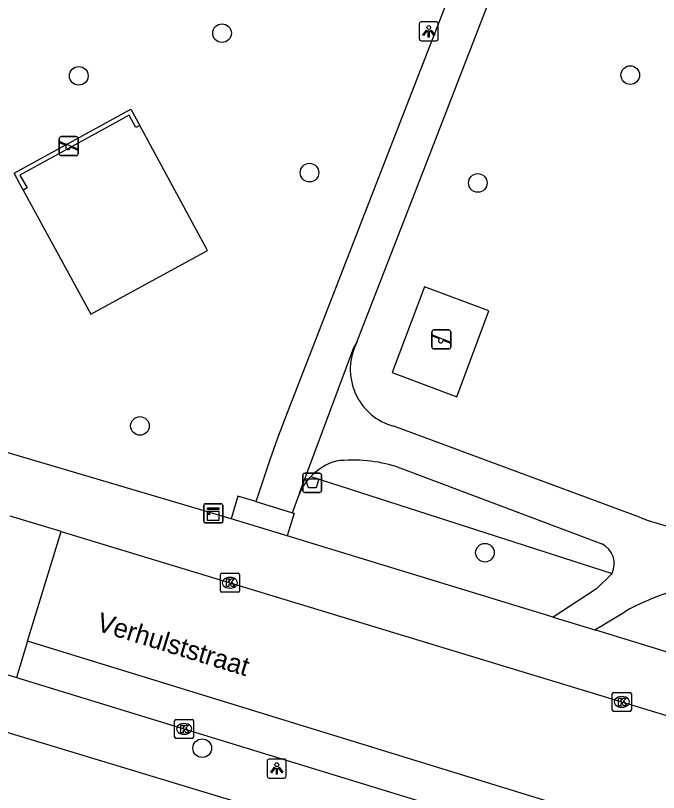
# Model space of a CAD drawing. Extents: x 159822 to 160765, y 380693 to 381634.
# Drawn here: x 160105.93 to 160139.7, y 381068.56 to 381109.37 of the extents above; entities that cross this region are included whole.
import ezdxf

# ---------------------------------------------------------------- set-up
doc = ezdxf.new("R2010")
doc.units = 0
for name, color, linetype in [('IMGEO_Afvalbak', 7, 'Continuous'), ('IMGEO_Boom', 7, 'Continuous'), ('IMGEO_Groenvoorziening', 7, 'Continuous'), ('IMGEO_Kast', 7, 'Continuous'), ('IMGEO_Kolk', 7, 'Continuous'), ('IMGEO_Lichtpunt', 7, 'Continuous'), ('IMGEO_Muur', 7, 'Continuous'), ('IMGEO_Openbare_ruimte_label', 7, 'Continuous'), ('IMGEO_Rijbaan_lokaal_open', 7, 'Continuous'), ('IMGEO_Speelvoorziening', 7, 'Continuous'), ('IMGEO_Voetpad_gesloten', 7, 'Continuous'), ('IMGEO_Voetpad_open', 7, 'Continuous')]:
    doc.layers.add(name, color=color, linetype=linetype)

msp = doc.modelspace()

# ---------------------------------------------------------------- linework, layer by layer
at = {"layer": 'IMGEO_Afvalbak'}
for p, q in [((160121.018, 381084.424), (160121.018, 381085.224)), ((160121.018, 381085.224), (160121.018, 381084.424)), ((160121.118, 381085.324), (160121.908, 381085.324)), ((160121.908, 381085.324), (160121.118, 381085.324)), ((160122.008, 381085.224), (160122.008, 381084.424)), ((160122.008, 381084.424), (160122.008, 381085.224)), ((160121.908, 381084.324), (160121.118, 381084.324)), ((160121.118, 381084.324), (160121.908, 381084.324))]:
    msp.add_line(p, q, dxfattribs=at)
msp.add_lwpolyline([(160121.161, 381085.038), (160121.865, 381085.038), (160121.716, 381084.568), (160121.31, 381084.568), (160121.161, 381085.038)], dxfattribs=at)
for centre, start, end in [((160121.118, 381085.224), 90, 180), ((160121.118, 381085.224), 90, 180), ((160121.908, 381085.224), 0, 90), ((160121.908, 381085.224), 360, 90), ((160121.118, 381084.424), 180, 270), ((160121.118, 381084.424), 180, 270), ((160121.908, 381084.424), 270, 0), ((160121.908, 381084.424), 270, 0)]:
    msp.add_arc(centre, 0.1, start, end, dxfattribs=at)
at = {"layer": 'IMGEO_Boom'}
for centre in [(160116.777, 381108.442), (160109.254, 381106.202), (160138.215, 381106.24), (160121.369, 381101.118), (160130.211, 381100.575), (160112.467, 381087.813), (160130.583, 381081.154), (160115.737, 381070.886)]:
    msp.add_circle(centre, 0.489, dxfattribs=at)
at = {"layer": 'IMGEO_Groenvoorziening'}
for points in [[(160106.335, 381100.205), (160109.881, 381093.679), (160116.01, 381097.019), (160112.457, 381103.589)], [(160129.104, 381089.349), (160130.796, 381093.854), (160127.407, 381095.127), (160125.715, 381090.622), (160129.104, 381089.349)], [(160121.441, 381085.151), (160137.264, 381080.063)], [(160118.548, 381083.837), (160117.609, 381084.121), (160117.259, 381082.928)], [(160120.479, 381083.254), (160120.565, 381083.228), (160120.204, 381082.036)]]:
    msp.add_lwpolyline(points, dxfattribs=at)
at = {"layer": 'IMGEO_Kast'}
for p, q in [((160115.893, 381083.721), (160116.734, 381083.721)), ((160116.734, 381083.721), (160115.893, 381083.721)), ((160115.818, 381082.796), (160115.818, 381083.637)), ((160115.818, 381083.637), (160115.818, 381082.796)), ((160116.818, 381083.646), (160116.818, 381082.805)), ((160116.818, 381082.805), (160116.818, 381083.646)), ((160116.743, 381082.721), (160115.902, 381082.721)), ((160115.902, 381082.721), (160116.743, 381082.721))]:
    msp.add_line(p, q, dxfattribs=at)
for points in [[(160116.013, 381083.511), (160116.613, 381083.511), (160116.613, 381083.426), (160116.013, 381083.426), (160116.013, 381083.511)], [(160116.013, 381083.336), (160116.613, 381083.336), (160116.613, 381082.847), (160116.013, 381082.847), (160116.013, 381083.336)]]:
    msp.add_lwpolyline(points, dxfattribs=at)
msp.add_circle((160116.097, 381083.185), 0.0377, dxfattribs=at)
for centre, start, end in [((160115.896, 381083.643), 92.4484, 184.2845), ((160115.896, 381083.643), 92.4484, 184.2845), ((160116.74, 381083.643), 2.4484, 94.2845), ((160116.74, 381083.643), 2.4484, 94.2845), ((160115.896, 381082.799), 182.4484, 274.2845), ((160115.896, 381082.799), 182.4484, 274.2845), ((160116.74, 381082.799), 272.4484, 4.2845), ((160116.74, 381082.799), 272.4484, 4.2845)]:
    msp.add_arc(centre, 0.0779, start, end, dxfattribs=at)
at = {"layer": 'IMGEO_Kolk'}
for p, q in [((160116.766, 381080.074), (160117.618, 381080.074)), ((160116.691, 381079.148), (160116.691, 381080)), ((160117.179, 381079.854), (160117.204, 381079.854)), ((160117.692, 381080), (160117.692, 381079.148)), ((160117.202, 381079.294), (160117.177, 381079.294)), ((160117.618, 381079.074), (160116.766, 381079.074)), ((160137.271, 381072.891), (160137.271, 381073.743)), ((160137.346, 381073.817), (160138.198, 381073.817)), ((160137.759, 381073.597), (160137.784, 381073.597)), ((160138.272, 381073.743), (160138.272, 381072.891)), ((160138.198, 381072.817), (160137.346, 381072.817)), ((160137.782, 381073.037), (160137.757, 381073.037)), ((160114.286, 381071.473), (160114.286, 381072.325)), ((160114.361, 381072.399), (160115.213, 381072.399)), ((160115.287, 381072.325), (160115.287, 381071.473)), ((160114.774, 381072.179), (160114.799, 381072.179)), ((160114.797, 381071.619), (160114.772, 381071.619)), ((160115.213, 381071.399), (160114.361, 381071.399))]:
    msp.add_line(p, q, dxfattribs=at)
for points in [[(160116.766, 381080.074), (160117.618, 381080.074)], [(160116.691, 381079.148), (160116.691, 381080)], [(160117.012, 381079.774), (160117.135, 381079.774), (160117.135, 381079.623), (160117.265, 381079.774), (160117.429, 381079.774), (160117.283, 381079.623), (160117.436, 381079.374), (160117.284, 381079.374), (160117.199, 381079.538), (160117.135, 381079.471), (160117.135, 381079.374), (160117.012, 381079.374), (160117.012, 381079.774)], [(160117.692, 381080), (160117.692, 381079.148)], [(160117.618, 381079.074), (160116.766, 381079.074)], [(160137.271, 381072.891), (160137.271, 381073.743)], [(160137.346, 381073.817), (160138.198, 381073.817)], [(160137.592, 381073.517), (160137.715, 381073.517), (160137.715, 381073.366), (160137.845, 381073.517), (160138.009, 381073.517), (160137.863, 381073.366), (160138.016, 381073.117), (160137.864, 381073.117), (160137.779, 381073.281), (160137.715, 381073.214), (160137.715, 381073.117), (160137.592, 381073.117), (160137.592, 381073.517)], [(160138.272, 381073.743), (160138.272, 381072.891)], [(160138.198, 381072.817), (160137.346, 381072.817)], [(160114.286, 381071.473), (160114.286, 381072.325)], [(160114.361, 381072.399), (160115.213, 381072.399)], [(160115.287, 381072.325), (160115.287, 381071.473)], [(160114.607, 381072.099), (160114.73, 381072.099), (160114.73, 381071.948), (160114.86, 381072.099), (160115.024, 381072.099), (160114.878, 381071.948), (160115.031, 381071.699), (160114.879, 381071.699), (160114.794, 381071.863), (160114.73, 381071.796), (160114.73, 381071.699), (160114.607, 381071.699), (160114.607, 381072.099)], [(160115.213, 381071.399), (160114.361, 381071.399)]]:
    msp.add_lwpolyline(points, dxfattribs=at)
for centre, start, end in [((160116.768, 381079.998), 91.552, 178.448), ((160116.768, 381079.998), 91.552, 178.448), ((160117.616, 381079.998), 1.552, 88.448), ((160117.616, 381079.998), 1.552, 88.448), ((160116.768, 381079.15), 181.552, 268.448), ((160116.768, 381079.15), 181.552, 268.448), ((160117.616, 381079.15), 271.552, 358.448), ((160117.616, 381079.15), 271.552, 358.448), ((160137.348, 381073.741), 91.552, 178.448), ((160137.348, 381073.741), 91.552, 178.448), ((160138.196, 381073.741), 1.552, 88.448), ((160138.196, 381073.741), 1.552, 88.448), ((160137.348, 381072.893), 181.552, 268.448), ((160137.348, 381072.893), 181.552, 268.448), ((160138.196, 381072.893), 271.552, 358.448), ((160138.196, 381072.893), 271.552, 358.448), ((160114.363, 381072.323), 91.552, 178.448), ((160114.363, 381072.323), 91.552, 178.448), ((160115.211, 381072.323), 1.552, 88.448), ((160115.211, 381072.323), 1.552, 88.448), ((160114.363, 381071.475), 181.552, 268.448), ((160114.363, 381071.475), 181.552, 268.448), ((160115.211, 381071.475), 271.552, 358.448), ((160115.211, 381071.475), 271.552, 358.448)]:
    msp.add_arc(centre, 0.0765, start, end, dxfattribs=at)
for centre, major_axis, ratio, start_param, end_param in [((160117.178, 381079.574), (-0.387, 0.002), 0.722429, 4.712389, 7.853982), ((160117.203, 381079.574), (-0.39, 0.002), 0.717154, 1.570796, 4.712389), ((160137.758, 381073.317), (-0.387, 0.002), 0.722429, 4.712389, 7.853982), ((160137.783, 381073.317), (-0.39, 0.002), 0.717154, 1.570796, 4.712389), ((160114.773, 381071.899), (-0.387, 0.002), 0.722429, 4.712389, 7.853982), ((160114.798, 381071.899), (-0.39, 0.002), 0.717154, 1.570796, 4.712389)]:
    msp.add_ellipse(centre, major_axis=major_axis, ratio=ratio, start_param=start_param, end_param=end_param, dxfattribs=at)
at = {"layer": 'IMGEO_Lichtpunt'}
for p, q in [((160128.037, 381109.037), (160127.229, 381109.037)), ((160128.037, 381109.037), (160127.229, 381109.037)), ((160127.135, 381108.942), (160127.135, 381108.135)), ((160127.135, 381108.942), (160127.135, 381108.135)), ((160128.131, 381108.135), (160128.131, 381108.942)), ((160128.131, 381108.135), (160128.131, 381108.942)), ((160127.229, 381108.041), (160128.037, 381108.041)), ((160127.229, 381108.041), (160128.037, 381108.041)), ((160120.058, 381070.313), (160119.25, 381070.313)), ((160120.058, 381070.313), (160119.25, 381070.313)), ((160119.156, 381070.218), (160119.156, 381069.411)), ((160119.156, 381070.218), (160119.156, 381069.411)), ((160120.152, 381069.411), (160120.152, 381070.218)), ((160120.152, 381069.411), (160120.152, 381070.218)), ((160119.25, 381069.317), (160120.058, 381069.317)), ((160119.25, 381069.317), (160120.058, 381069.317))]:
    msp.add_line(p, q, dxfattribs=at)
for points in [[(160127.509, 381108.606), (160127.548, 381108.578), (160127.36, 381108.316), (160127.322, 381108.343), (160127.509, 381108.606)], [(160127.611, 381108.558), (160127.658, 381108.558), (160127.658, 381108.236), (160127.611, 381108.236), (160127.611, 381108.558)], [(160127.721, 381108.578), (160127.759, 381108.605), (160127.946, 381108.343), (160127.907, 381108.315), (160127.721, 381108.578)], [(160119.53, 381069.882), (160119.569, 381069.854), (160119.381, 381069.592), (160119.343, 381069.619), (160119.53, 381069.882)], [(160119.742, 381069.854), (160119.78, 381069.881), (160119.967, 381069.619), (160119.928, 381069.591), (160119.742, 381069.854)], [(160119.632, 381069.834), (160119.679, 381069.834), (160119.679, 381069.512), (160119.632, 381069.512), (160119.632, 381069.834)]]:
    msp.add_lwpolyline(points, dxfattribs=at)
for centre in [(160127.634, 381108.74), (160119.655, 381070.016)]:
    msp.add_circle(centre, 0.0994, dxfattribs=at)
for centre, start, end in [((160127.229, 381108.942), 90, 180), ((160127.229, 381108.942), 90, 180), ((160128.037, 381108.942), 0, 90), ((160128.037, 381108.942), 0, 90), ((160127.229, 381108.135), 180, 270), ((160127.229, 381108.135), 180, 270), ((160128.037, 381108.135), 270, 0), ((160128.037, 381108.135), 270, 360), ((160119.25, 381070.218), 90, 180), ((160119.25, 381070.218), 90, 180), ((160120.058, 381070.218), 0, 90), ((160120.058, 381070.218), 0, 90), ((160119.25, 381069.411), 180, 270), ((160119.25, 381069.411), 180, 270), ((160120.058, 381069.411), 270, 0), ((160120.058, 381069.411), 270, 360)]:
    msp.add_arc(centre, 0.0946, start, end, dxfattribs=at)
at = {"layer": 'IMGEO_Muur'}
for points in [[(160106.335, 381100.205), (160105.865, 381101.093), (160111.99, 381104.452), (160112.457, 381103.589)], [(160112.457, 381103.589), (160112.255, 381103.49), (160111.893, 381104.137), (160106.163, 381100.989), (160106.542, 381100.316), (160106.335, 381100.205)]]:
    msp.add_lwpolyline(points, dxfattribs=at)
at = {"layer": 'IMGEO_Rijbaan_lokaal_open'}
for points in [[(160108.334, 381082.266), (160105.655, 381083.08)], [(160106.567, 381076.508), (160108.334, 381082.266)], [(160108.334, 381082.266), (160168.403, 381064.004)], [(160106.567, 381076.508), (160105.982, 381074.601)], [(160136.07, 381065.373), (160136.642, 381067.238), (160106.567, 381076.508)], [(160103.305, 381075.422), (160105.982, 381074.601)]]:
    msp.add_lwpolyline(points, dxfattribs=at)
at = {"layer": 'IMGEO_Speelvoorziening'}
for p, q in [((160108.226, 381102.109), (160108.226, 381102.909)), ((160108.226, 381102.909), (160108.226, 381102.109)), ((160108.326, 381103.009), (160109.116, 381103.009)), ((160109.116, 381103.009), (160108.326, 381103.009)), ((160109.216, 381102.909), (160109.216, 381102.109)), ((160109.216, 381102.109), (160109.216, 381102.909)), ((160108.609, 381102.537), (160108.27, 381102.674)), ((160108.295, 381102.734), (160109.171, 381102.381)), ((160109.147, 381102.321), (160108.807, 381102.458)), ((160109.116, 381102.009), (160108.326, 381102.009)), ((160108.326, 381102.009), (160109.116, 381102.009)), ((160127.8, 381091.958), (160127.8, 381092.758)), ((160127.8, 381092.758), (160127.8, 381091.958)), ((160127.9, 381092.858), (160128.69, 381092.858)), ((160128.69, 381092.858), (160127.9, 381092.858)), ((160128.79, 381092.758), (160128.79, 381091.958)), ((160128.79, 381091.958), (160128.79, 381092.758)), ((160128.183, 381092.386), (160127.844, 381092.523)), ((160127.869, 381092.583), (160128.745, 381092.23)), ((160128.721, 381092.17), (160128.381, 381092.307)), ((160128.69, 381091.858), (160127.9, 381091.858)), ((160127.9, 381091.858), (160128.69, 381091.858))]:
    msp.add_line(p, q, dxfattribs=at)
for centre, radius, start, end in [((160108.326, 381102.909), 0.1, 90, 180), ((160108.326, 381102.909), 0.1, 90, 180), ((160109.116, 381102.909), 0.1, 0, 90), ((160109.116, 381102.909), 0.1, 360, 90), ((160108.283, 381102.704), 0.0327, 68.078, 248.078), ((160108.688, 381102.447), 0.12, 130.9928, 5.1632), ((160108.326, 381102.109), 0.1, 180, 270), ((160108.326, 381102.109), 0.1, 180, 270), ((160109.116, 381102.109), 0.1, 270, 0), ((160109.116, 381102.109), 0.1, 270, 0), ((160109.159, 381102.351), 0.0327, 248.078, 68.078), ((160127.9, 381092.758), 0.1, 90, 180), ((160127.9, 381092.758), 0.1, 90, 180), ((160128.69, 381092.758), 0.1, 0, 90), ((160128.69, 381092.758), 0.1, 360, 90), ((160127.857, 381092.553), 0.0327, 68.078, 248.078), ((160128.262, 381092.296), 0.12, 130.9928, 5.1632), ((160127.9, 381091.958), 0.1, 180, 270), ((160127.9, 381091.958), 0.1, 180, 270), ((160128.69, 381091.958), 0.1, 270, 0), ((160128.69, 381091.958), 0.1, 270, 0), ((160128.733, 381092.2), 0.0327, 248.078, 68.078)]:
    msp.add_arc(centre, radius, start, end, dxfattribs=at)
at = {"layer": 'IMGEO_Voetpad_gesloten'}
for points in [[(160123.858, 381092.204), (160127.248, 381100.956), (160135.656, 381122.662)], [(160131.379, 381117.31), (160124.486, 381099.544), (160122.545, 381094.54), (160120.111, 381088.267), (160119.687, 381087.173), (160119.295, 381086.026), (160118.617, 381084.038), (160118.548, 381083.837)], [(160123.858, 381092.204), (160123.674, 381091.907), (160120.833, 381084.261), (160120.82, 381084.202)], [(160138.698, 381083.018), (160130.949, 381085.887), (160125.798, 381087.794)], [(160125.969, 381085.661), (160136.72, 381081.625)], [(160120.479, 381083.254), (160120.82, 381084.202)], [(160118.548, 381083.837), (160120.479, 381083.254)], [(160137.264, 381080.063), (160136.435, 381079.253), (160134.16, 381077.77)], [(160136.348, 381077.101), (160137.923, 381078.055)], [(160134.16, 381077.77), (160136.348, 381077.101)]]:
    msp.add_lwpolyline(points, dxfattribs=at)
for centre, radius, start, end in [((160126.607, 381090.782), 3.095, 152.6439, 254.8464), ((160123.661, 381083.027), 3.072, 106.7061, 136.2743), ((160123.655, 381078.391), 7.629, 72.3401, 96.5979), ((160123.351, 381083.224), 2.713, 134.7367, 158.864), ((160144.106, 381097.521), 15.478, 249.5502, 278.6844), ((160136.198, 381080.568), 1.179, 334.6583, 63.7452), ((160143.977, 381067.294), 12.347, 96.0321, 119.3645)]:
    msp.add_arc(centre, radius, start, end, dxfattribs=at)
at = {"layer": 'IMGEO_Voetpad_open'}
for points in [[(160117.259, 381082.928), (160095.705, 381089.314)], [(160120.204, 381082.036), (160117.259, 381082.928)], [(160134.16, 381077.77), (160120.204, 381082.036)], [(160152.489, 381072.123), (160136.348, 381077.101)], [(160091.908, 381075.862), (160100.258, 381073.306), (160134.651, 381062.88)], [(160105.982, 381074.601), (160136.07, 381065.373)]]:
    msp.add_lwpolyline(points, dxfattribs=at)

# ---------------------------------------------------------------- texts
at = {"layer": 'IMGEO_Openbare_ruimte_label'}
msp.add_text('Verhulststraat', height=1, rotation=342.9605, dxfattribs=at).set_placement((160110.131, 381077.077))

doc.saveas('drawing.dxf')
